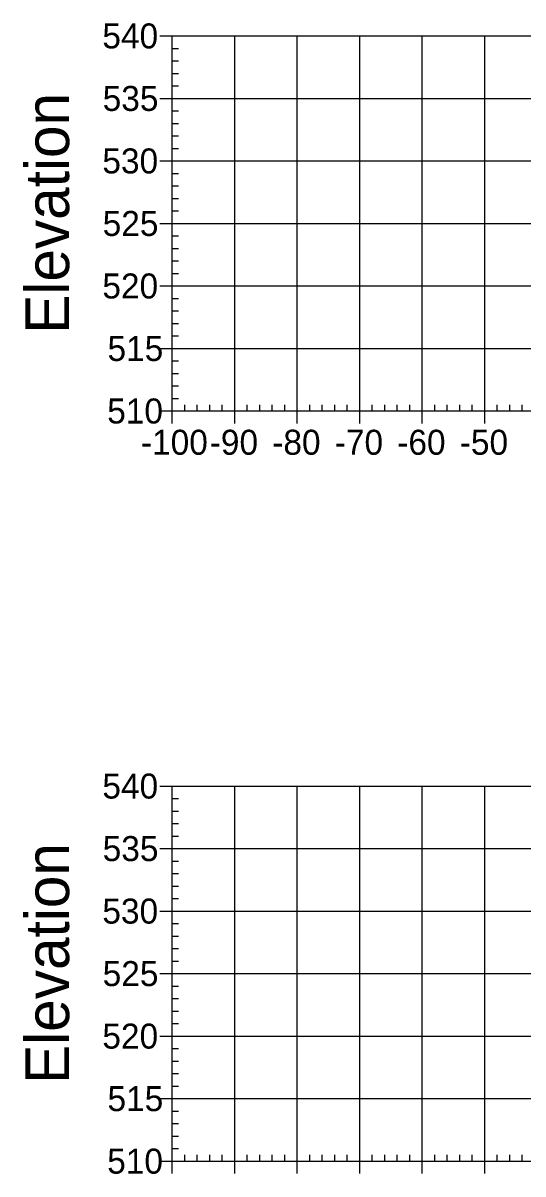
# Model space of a CAD drawing. Extents: x 708103 to 717568, y 374476 to 378707.
# Drawn here: x 715957.6 to 716037.6, y 377386 to 377570.1 of the extents above; entities that cross this region are included whole.
import ezdxf

# ---------------------------------------------------------------- set-up
doc = ezdxf.new("R2010")
doc.units = 0
doc.layers.add('57', color=7, linetype='Continuous')
doc.layers.add('60', color=7, linetype='Continuous')

msp = doc.modelspace()

# ---------------------------------------------------------------- linework, layer by layer
at = {"layer": '57'}
for p, q in [((715979.5, 377568.07), (715981.5, 377568.07)), ((715981.5, 377568.07), (716181.5, 377568.07)), ((715981.5, 377508.07), (715981.5, 377568.07)), ((715981.5, 377508.07), (715981.5, 377568.07)), ((715991.5, 377508.07), (715991.5, 377568.07)), ((716001.5, 377508.07), (716001.5, 377568.07)), ((716011.5, 377508.07), (716011.5, 377568.07)), ((716021.5, 377508.07), (716021.5, 377568.07)), ((716031.5, 377508.07), (716031.5, 377568.07)), ((715981.5, 377566.07), (715982.5, 377566.07)), ((715981.5, 377564.07), (715982.5, 377564.07)), ((715981.5, 377562.07), (715982.5, 377562.07)), ((715981.5, 377560.07), (715982.5, 377560.07)), ((715979.5, 377558.07), (715981.5, 377558.07)), ((715981.5, 377558.07), (716181.5, 377558.07)), ((715981.5, 377556.07), (715982.5, 377556.07)), ((715981.5, 377554.07), (715982.5, 377554.07)), ((715981.5, 377552.07), (715982.5, 377552.07)), ((715981.5, 377550.07), (715982.5, 377550.07)), ((715979.5, 377548.07), (715981.5, 377548.07)), ((715981.5, 377548.07), (716181.5, 377548.07)), ((715981.5, 377546.07), (715982.5, 377546.07)), ((715981.5, 377544.07), (715982.5, 377544.07)), ((715981.5, 377542.07), (715982.5, 377542.07)), ((715981.5, 377540.07), (715982.5, 377540.07)), ((715979.5, 377538.07), (715981.5, 377538.07)), ((715981.5, 377538.07), (716181.5, 377538.07)), ((715981.5, 377536.07), (715982.5, 377536.07)), ((715981.5, 377534.07), (715982.5, 377534.07)), ((715981.5, 377532.07), (715982.5, 377532.07)), ((715981.5, 377530.07), (715982.5, 377530.07)), ((715979.5, 377528.07), (715981.5, 377528.07)), ((715981.5, 377528.07), (716181.5, 377528.07)), ((715981.5, 377526.07), (715982.5, 377526.07)), ((715981.5, 377524.07), (715982.5, 377524.07)), ((715981.5, 377522.07), (715982.5, 377522.07)), ((715981.5, 377520.07), (715982.5, 377520.07)), ((715979.5, 377518.07), (715981.5, 377518.07)), ((715981.5, 377518.07), (716181.5, 377518.07)), ((715981.5, 377516.07), (715982.5, 377516.07)), ((715981.5, 377514.07), (715982.5, 377514.07)), ((715981.5, 377512.07), (715982.5, 377512.07)), ((715981.5, 377510.07), (715982.5, 377510.07)), ((715983.5, 377508.07), (715983.5, 377509.07)), ((715985.5, 377508.07), (715985.5, 377509.07)), ((715987.5, 377508.07), (715987.5, 377509.07)), ((715989.5, 377508.07), (715989.5, 377509.07)), ((715993.5, 377508.07), (715993.5, 377509.07)), ((715995.5, 377508.07), (715995.5, 377509.07)), ((715997.5, 377508.07), (715997.5, 377509.07)), ((715999.5, 377508.07), (715999.5, 377509.07)), ((716003.5, 377508.07), (716003.5, 377509.07)), ((716005.5, 377508.07), (716005.5, 377509.07)), ((716007.5, 377508.07), (716007.5, 377509.07)), ((716009.5, 377508.07), (716009.5, 377509.07)), ((716013.5, 377508.07), (716013.5, 377509.07)), ((716015.5, 377508.07), (716015.5, 377509.07)), ((716017.5, 377508.07), (716017.5, 377509.07)), ((716019.5, 377508.07), (716019.5, 377509.07)), ((716023.5, 377508.07), (716023.5, 377509.07)), ((716025.5, 377508.07), (716025.5, 377509.07)), ((716027.5, 377508.07), (716027.5, 377509.07)), ((716029.5, 377508.07), (716029.5, 377509.07)), ((716033.5, 377508.07), (716033.5, 377509.07)), ((716035.5, 377508.07), (716035.5, 377509.07)), ((716037.5, 377508.07), (716037.5, 377509.07)), ((715979.5, 377508.07), (715981.5, 377508.07)), ((715981.5, 377508.07), (716181.5, 377508.07)), ((715981.5, 377508.07), (716181.5, 377508.07)), ((715981.5, 377506.07), (715981.5, 377508.07)), ((715991.5, 377506.07), (715991.5, 377508.07)), ((716001.5, 377506.07), (716001.5, 377508.07)), ((716011.5, 377506.07), (716011.5, 377508.07)), ((716021.5, 377506.07), (716021.5, 377508.07)), ((716031.5, 377506.07), (716031.5, 377508.07)), ((715979.5, 377448.07), (715981.5, 377448.07)), ((715981.5, 377448.07), (716181.5, 377448.07)), ((715981.5, 377388.07), (715981.5, 377448.07)), ((715981.5, 377388.07), (715981.5, 377448.07)), ((715991.5, 377388.07), (715991.5, 377448.07)), ((716001.5, 377388.07), (716001.5, 377448.07)), ((716011.5, 377388.07), (716011.5, 377448.07)), ((716021.5, 377388.07), (716021.5, 377448.07)), ((716031.5, 377388.07), (716031.5, 377448.07)), ((715981.5, 377446.07), (715982.5, 377446.07)), ((715981.5, 377444.07), (715982.5, 377444.07)), ((715981.5, 377442.07), (715982.5, 377442.07)), ((715981.5, 377440.07), (715982.5, 377440.07)), ((715979.5, 377438.07), (715981.5, 377438.07)), ((715981.5, 377438.07), (716181.5, 377438.07)), ((715981.5, 377436.07), (715982.5, 377436.07)), ((715981.5, 377434.07), (715982.5, 377434.07)), ((715981.5, 377432.07), (715982.5, 377432.07)), ((715981.5, 377430.07), (715982.5, 377430.07)), ((715979.5, 377428.07), (715981.5, 377428.07)), ((715981.5, 377428.07), (716181.5, 377428.07)), ((715981.5, 377426.07), (715982.5, 377426.07)), ((715981.5, 377424.07), (715982.5, 377424.07)), ((715981.5, 377422.07), (715982.5, 377422.07)), ((715981.5, 377420.07), (715982.5, 377420.07)), ((715979.5, 377418.07), (715981.5, 377418.07)), ((715981.5, 377418.07), (716181.5, 377418.07)), ((715981.5, 377416.07), (715982.5, 377416.07)), ((715981.5, 377414.07), (715982.5, 377414.07)), ((715981.5, 377412.07), (715982.5, 377412.07)), ((715981.5, 377410.07), (715982.5, 377410.07)), ((715979.5, 377408.07), (715981.5, 377408.07)), ((715981.5, 377408.07), (716181.5, 377408.07)), ((715981.5, 377406.07), (715982.5, 377406.07)), ((715981.5, 377404.07), (715982.5, 377404.07)), ((715981.5, 377402.07), (715982.5, 377402.07)), ((715981.5, 377400.07), (715982.5, 377400.07)), ((715979.5, 377398.07), (715981.5, 377398.07)), ((715981.5, 377398.07), (716181.5, 377398.07)), ((715981.5, 377396.07), (715982.5, 377396.07)), ((715981.5, 377394.07), (715982.5, 377394.07)), ((715981.5, 377392.07), (715982.5, 377392.07)), ((715981.5, 377390.07), (715982.5, 377390.07)), ((715983.5, 377388.07), (715983.5, 377389.07)), ((715985.5, 377388.07), (715985.5, 377389.07)), ((715987.5, 377388.07), (715987.5, 377389.07)), ((715989.5, 377388.07), (715989.5, 377389.07)), ((715993.5, 377388.07), (715993.5, 377389.07)), ((715995.5, 377388.07), (715995.5, 377389.07)), ((715997.5, 377388.07), (715997.5, 377389.07)), ((715999.5, 377388.07), (715999.5, 377389.07)), ((716003.5, 377388.07), (716003.5, 377389.07)), ((716005.5, 377388.07), (716005.5, 377389.07)), ((716007.5, 377388.07), (716007.5, 377389.07)), ((716009.5, 377388.07), (716009.5, 377389.07)), ((716013.5, 377388.07), (716013.5, 377389.07)), ((716015.5, 377388.07), (716015.5, 377389.07)), ((716017.5, 377388.07), (716017.5, 377389.07)), ((716019.5, 377388.07), (716019.5, 377389.07)), ((716023.5, 377388.07), (716023.5, 377389.07)), ((716025.5, 377388.07), (716025.5, 377389.07)), ((716027.5, 377388.07), (716027.5, 377389.07)), ((716029.5, 377388.07), (716029.5, 377389.07)), ((716033.5, 377388.07), (716033.5, 377389.07)), ((716035.5, 377388.07), (716035.5, 377389.07)), ((716037.5, 377388.07), (716037.5, 377389.07)), ((715979.5, 377388.07), (715981.5, 377388.07)), ((715981.5, 377388.07), (716181.5, 377388.07)), ((715981.5, 377388.07), (716181.5, 377388.07)), ((715981.5, 377386.07), (715981.5, 377388.07)), ((715991.5, 377386.07), (715991.5, 377388.07)), ((716001.5, 377386.07), (716001.5, 377388.07)), ((716011.5, 377386.07), (716011.5, 377388.07)), ((716021.5, 377386.07), (716021.5, 377388.07)), ((716031.5, 377386.07), (716031.5, 377388.07))]:
    msp.add_line(p, q, dxfattribs=at)

# ---------------------------------------------------------------- texts
for s, p in [('540', (715970.32, 377566.07)), ('535', (715970.37, 377556.07)), ('530', (715970.32, 377546.07)), ('525', (715970.37, 377536.07)), ('520', (715970.32, 377526.07)), ('515', (715971.14, 377516.07)), ('510', (715971.09, 377506.07)), ('-100', (715976.49, 377501.07)), ('-90', (715987.5, 377501.07)), ('-80', (715997.5, 377501.07)), ('-70', (716007.5, 377501.07)), ('-60', (716017.5, 377501.07)), ('-50', (716027.5, 377501.07)), ('540', (715970.32, 377446.07)), ('535', (715970.37, 377436.07)), ('530', (715970.32, 377426.07)), ('525', (715970.37, 377416.07)), ('520', (715970.32, 377406.07)), ('515', (715971.14, 377396.07)), ('510', (715971.09, 377386.07))]:
    msp.add_text(s, height=4, dxfattribs=at).set_placement(p)
at = {"layer": '60'}
for p in [(715965, 377520.44), (715965, 377400.44)]:
    msp.add_text('Elevation', height=7, rotation=90, dxfattribs=at).set_placement(p)

doc.saveas('drawing.dxf')
